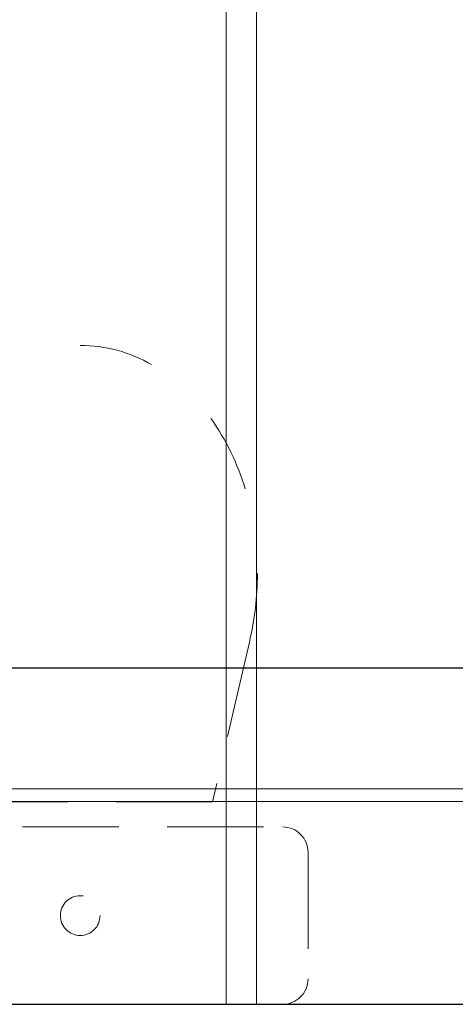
# Model space of a CAD drawing. Header units: millimetres. Extents: x 23192 to 177760, y -399809 to -79279.
# Tile 683 of 822: x 73864 to 73907, y -194640 to -194542. Entities that reach past the tile are written whole.
import ezdxf

# ---------------------------------------------------------------- set-up
doc = ezdxf.new("R2010")
doc.units = ezdxf.units.MM
doc.linetypes.add('HIDDEN2', pattern=[4.7625, 3.175, -1.5875])
doc.layers.get('0').update_dxf_attribs({"lineweight": 0})
for name, color, linetype, lineweight in [('!! 0_ Istn-sciany', 3, 'Continuous', 30), ('!! 2 ZABUDOWA GK-MDF', 54, 'Continuous', 13), ('!! wymiary osi', 250, 'Continuous', 9)]:
    doc.layers.add(name, color=color, linetype=linetype, lineweight=lineweight)
doc.layers.add('!! 2_WYBURZENIA DO REMONTU', color=7, linetype='Continuous', lineweight=0, true_color=0x4d4d4d, plot=False)
doc.layers.add('Powierzchnia', color=140, linetype='Continuous', lineweight=5, plot=False)
doc.styles.add('TXT', font='simplex.shx')
doc.dimstyles.new('DIM50', dxfattribs={"dimscale": 5, "dimtxt": 2.5, "dimasz": 1.5, "dimexe": 0, "dimexo": 0, "dimgap": 0.5, "dimtad": 1, "dimdec": 4, "dimrnd": 0.5, "dimdsep": 46, "dimtxsty": 'TXT', "dimblk1": 'TICK1', "dimblk2": 'TICK1', "dimsah": 1, "dimcen": 0, "dimse1": 1, "dimse2": 1, "dimclrd": 1, "dimclre": 7, "dimclrt": 9, "dimadec": 0, "dimazin": 0, "dimtfac": 1, "dimtdec": 4, "dimtmove": 2, "dimatfit": 3, "dimldrblk": 'TICK1', "dimfxl": 1, "dimtolj": 1, "dimarcsym": 0})

# ---------------------------------------------------------------- blocks, each defined once
blk = doc.blocks.new('TICK1')
at = {"color": 0}
for p, q in [((0, -1.4), (0, 1.4)), ((0, 0), (-1, 0))]:
    blk.add_line(p, q, dxfattribs=at)
at = {"color": 2}
blk.add_line((-1, -1), (1, 1), dxfattribs=at)
blk = doc.blocks.new('*D1930')
at = {"layer": '!! wymiary osi', "color": 1, "lineweight": -2, "transparency": 16777216}
blk.add_line((73777.923, -194606.38), (74084.923, -194606.38), dxfattribs=at)
at = {"layer": 'DEFPOINTS', "color": 0, "transparency": 16777216}
for p in [(74092.423, -194606.38), (73770.423, -194639.588), (74092.423, -194639.588)]:
    blk.add_point(p, dxfattribs=at)
at = {"layer": '!! wymiary osi', "color": 1, "lineweight": -2, "transparency": 16777216, "xscale": 7.5, "yscale": 7.5, "zscale": 7.5, "rotation": 180}
blk.add_blockref('TICK1', (73770.423, -194606.38), dxfattribs=at)
at = {"layer": '!! wymiary osi', "color": 1, "lineweight": -2, "transparency": 16777216, "xscale": 7.5, "yscale": 7.5, "zscale": 7.5}
blk.add_blockref('TICK1', (74092.423, -194606.38), dxfattribs=at)
at = {"layer": '!! wymiary osi', "color": 9, "transparency": 16777216, "insert": (73931.423, -194597.63), "char_height": 12.5, "attachment_point": 5, "style": 'TXT'}
blk.add_mtext('\\A1;322', dxfattribs=at)

msp = doc.modelspace()

# ---------------------------------------------------------------- linework, layer by layer
at = {"layer": '!! 0_ Istn-sciany'}
msp.add_lwpolyline([(73814.42327, -194639.5883), (74092.42327, -194639.5883)], dxfattribs=at)
at = {"layer": '!! 2 ZABUDOWA GK-MDF'}
for points in [[(73884.42327, -194502.5883), (73884.42327, -194639.5883)], [(73887.42327, -194502.5883), (73887.42327, -194639.5883)], [(73782.42327, -194618.3383), (74092.42327, -194618.3383)], [(73782.42327, -194619.5883), (74092.42327, -194619.5883)]]:
    msp.add_lwpolyline(points, dxfattribs=at)
at = {"layer": '!! 2_WYBURZENIA DO REMONTU', "linetype": 'HIDDEN2', "ltscale": 3}
for p, q in [((73886.71377, -194603.87186), (73883.08007, -194619.60527)), ((73883.08007, -194619.60527), (73856.93314, -194619.60527)), ((73850.00661, -194622.0883), (73890.00661, -194622.0883)), ((73892.50661, -194624.5883), (73892.50661, -194637.0883)), ((73890.00661, -194639.5883), (73850.00661, -194639.5883))]:
    msp.add_line(p, q, dxfattribs=at)
msp.add_circle((73870.00661, -194630.8383), 1.95945, dxfattribs=at)
for centre, radius, start, end in [((73870.00661, -194588.65459), 14.06628, 59.8905978, 90), ((73863.94763, -194595.35523), 23.30798, 16.481738, 35.5376778), ((73858.09002, -194597.0883), 29.41659, 346.6674217, 0), ((73890.00661, -194624.5883), 2.5, 0, 90), ((73890.00661, -194637.0883), 2.5, 270, 0)]:
    msp.add_arc(centre, radius, start, end, dxfattribs=at)
for points in [[(73782.42327, -194619.5883), (73884.42327, -194619.5883)], [(73887.42327, -194619.5883), (73987.42327, -194619.5883)]]:
    msp.add_lwpolyline(points)
at = {"layer": 'Powierzchnia'}
for points in [[(73782.42327, -194618.3383), (74092.42327, -194618.3383), (74092.42327, -194513.5883), (74118.42327, -194513.5883), (74118.42327, -194351.5883), (73782.42327, -194351.5883)], [(73783.42327, -194618.3383), (74091.42327, -194618.3383), (74091.42327, -194512.5883), (74117.42327, -194512.5883), (74117.42327, -194352.5883), (73783.42327, -194352.5883)]]:
    msp.add_lwpolyline(points, close=True, dxfattribs=at)

# ---------------------------------------------------------------- dimensions: what is measured, and where the dimension line sits
at = {"layer": '!! wymiary osi'}
dim = msp.add_linear_dim(base=(74092.42327, -194606.38034), p1=(73770.42327, -194639.5883), p2=(74092.42327, -194639.5883), dimstyle='DIM50', dxfattribs=at)
dim.commit()
dim.dimension.update_dxf_attribs({"geometry": '*D1930', "text_midpoint": (73931.42327, -194597.63034)})

doc.saveas('drawing.dxf')
